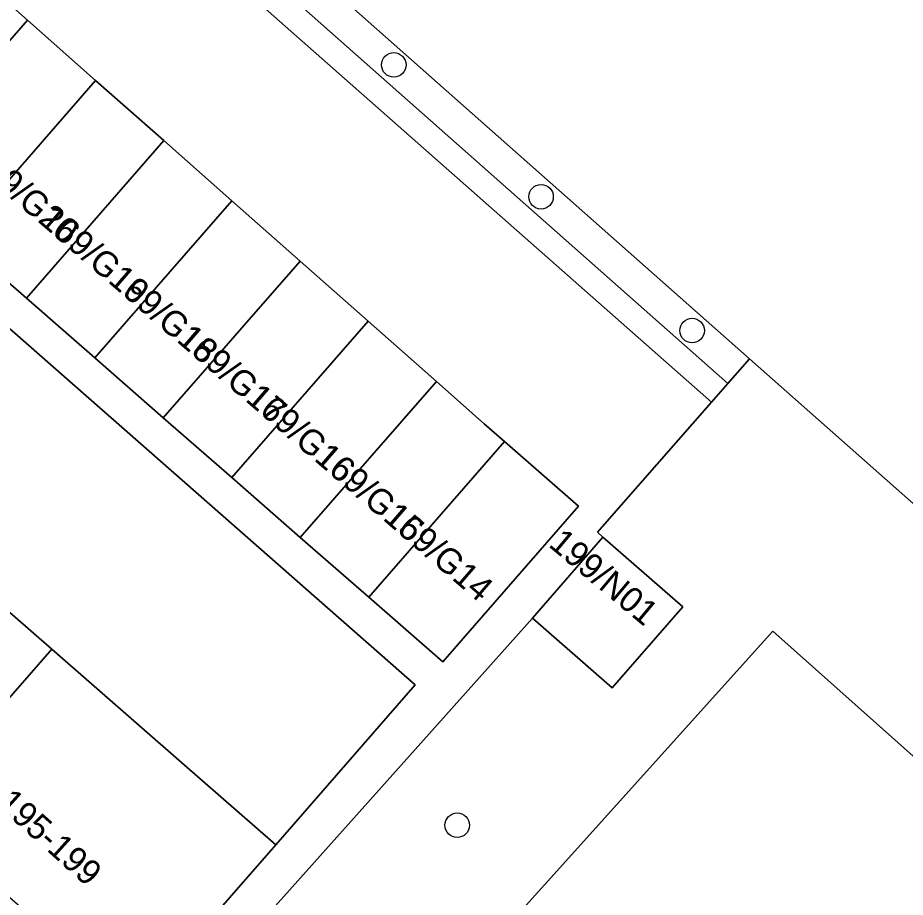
# Model space of a CAD drawing. Extents: x 162073 to 163043, y 381818 to 382561.
# Drawn here: x 162771.45 to 162806.89, y 382087.46 to 382122.57 of the extents above; entities that cross this region are included whole.
import ezdxf

# ---------------------------------------------------------------- set-up
doc = ezdxf.new("R2010")
doc.units = 0
for name, color, linetype in [('IMGEO_Boom', 7, 'Continuous'), ('IMGEO_Erf', 7, 'Continuous'), ('IMGEO_Groenvoorziening', 7, 'Continuous'), ('IMGEO_Hek', 7, 'Continuous'), ('IMGEO_Loofbos', 7, 'Continuous'), ('IMGEO_Pand', 7, 'Continuous'), ('IMGEO_Pand_nummerreeks', 7, 'Continuous'), ('IMGEO_Voetpad_open', 7, 'Continuous')]:
    doc.layers.add(name, color=color, linetype=linetype)

msp = doc.modelspace()

# ---------------------------------------------------------------- linework, layer by layer
at = {"layer": 'IMGEO_Boom'}
for centre in [(162786.471, 382120.688), (162792.352, 382115.423), (162798.384, 382110.082), (162789.002, 382090.336)]:
    msp.add_circle(centre, 0.489, dxfattribs=at)
at = {"layer": 'IMGEO_Erf'}
msp.add_lwpolyline([(162740.883, 382136.724), (162735.077, 382130.304), (162744.864, 382121.759), (162754.191, 382113.616), (162763.596, 382105.404), (162772.809, 382097.361), (162777.988, 382092.839), (162781.755, 382089.551), (162787.326, 382095.933)], close=True, dxfattribs=at)
at = {"layer": 'IMGEO_Groenvoorziening'}
for points in [[(162751.978, 382152.012), (162734.711, 382167.299), (162726.641, 382174.344), (162712.659, 382186.406), (162711.976, 382185.632), (162799.814, 382107.972), (162800.677, 382108.957)], [(162711.976, 382185.632), (162711.213, 382184.767), (162711.773, 382184.273), (162799.156, 382107.221), (162799.814, 382107.972)]]:
    msp.add_lwpolyline(points, close=True, dxfattribs=at)
for points in [[(162801.603, 382098.088), (162813.175, 382087.779), (162818.403, 382091.304), (162816.585, 382093.287), (162814.957, 382094.637), (162812.961, 382098.097), (162800.677, 382108.957), (162799.814, 382107.972), (162799.156, 382107.221), (162794.796, 382102.245), (162794.607, 382102.03), (162794.823, 382101.828), (162798.007, 382099.049), (162795.188, 382095.821), (162792.004, 382098.6), (162775.384, 382079.994)], [(162805.761, 382082.853), (162808.027, 382084.308), (162813.175, 382087.779), (162801.603, 382098.088), (162783.253, 382077.694), (162782.731, 382077.114)], [(162782.731, 382077.114), (162783.253, 382077.694), (162801.603, 382098.088)]]:
    msp.add_lwpolyline(points, dxfattribs=at)
at = {"layer": 'IMGEO_Hek'}
msp.add_lwpolyline([(162751.978, 382152.012), (162800.677, 382108.957)], dxfattribs=at)
at = {"layer": 'IMGEO_Loofbos'}
msp.add_lwpolyline([(162835.073, 382193.121), (162817.792, 382168.598), (162790.242, 382139.847), (162774.029, 382139.847), (162769.433, 382155.171), (162755.383, 382155.851), (162752.447, 382152.522), (162751.978, 382152.012), (162800.677, 382108.957), (162812.961, 382098.097), (162816.441, 382100.26), (162835.948, 382115.508), (162846.879, 382124.841), (162866.744, 382144.32), (162879.767, 382158.337), (162891.22, 382171.7), (162904.582, 382188.642), (162913.654, 382201.075)], dxfattribs=at)
at = {"layer": 'IMGEO_Pand'}
for points in [[(162766.327, 382116.151), (162771.844, 382122.47), (162769.123, 382124.874), (162763.592, 382118.539)], [(162774.565, 382120.066), (162771.844, 382122.47), (162766.327, 382116.151), (162769.062, 382113.763)], [(162774.565, 382120.066), (162769.062, 382113.763), (162771.797, 382111.376), (162777.286, 382117.663)], [(162780.007, 382115.259), (162777.286, 382117.663), (162771.797, 382111.376), (162774.532, 382108.988)], [(162777.266, 382106.6), (162782.728, 382112.855), (162780.007, 382115.259), (162774.532, 382108.988)], [(162785.449, 382110.452), (162782.728, 382112.855), (162777.266, 382106.6), (162780.001, 382104.212)], [(162785.449, 382110.452), (162780.001, 382104.212), (162782.736, 382101.824), (162788.17, 382108.048)], [(162785.471, 382099.437), (162790.895, 382105.649), (162790.085, 382106.356), (162788.17, 382108.048), (162782.736, 382101.824), (162784.661, 382100.144)], [(162757.963, 382098.951), (162767.175, 382090.908), (162772.809, 382097.361), (162763.596, 382105.404)], [(162785.471, 382099.437), (162788.428, 382096.856), (162793.852, 382103.068), (162790.895, 382105.649)], [(162792.004, 382098.6), (162795.188, 382095.821), (162798.007, 382099.049), (162794.823, 382101.828)], [(162767.175, 382090.908), (162776.121, 382083.098), (162781.755, 382089.551), (162777.988, 382092.839), (162772.809, 382097.361)]]:
    msp.add_lwpolyline(points, close=True, dxfattribs=at)
at = {"layer": 'IMGEO_Voetpad_open'}
for points in [[(162701.018, 382172.005), (162738.329, 382138.967), (162732.487, 382132.565), (162729.671, 382129.34), (162726.853, 382126.112), (162723.945, 382122.835), (162726.516, 382120.553), (162729.443, 382123.851), (162732.261, 382127.079), (162735.077, 382130.304), (162740.883, 382136.724), (162787.326, 382095.933), (162781.755, 382089.551), (162776.121, 382083.098), (162773.886, 382080.538), (162775.384, 382079.994), (162792.004, 382098.6), (162794.823, 382101.828), (162794.607, 382102.03), (162794.796, 382102.245), (162799.156, 382107.221), (162711.773, 382184.273)], [(162769.123, 382124.874), (162771.844, 382122.47), (162774.565, 382120.066), (162777.286, 382117.663), (162780.007, 382115.259), (162782.728, 382112.855), (162785.449, 382110.452), (162788.17, 382108.048), (162790.085, 382106.356), (162790.895, 382105.649), (162793.852, 382103.068), (162788.428, 382096.856), (162785.471, 382099.437), (162784.661, 382100.144), (162782.736, 382101.824), (162780.001, 382104.212), (162777.266, 382106.6), (162774.532, 382108.988), (162771.797, 382111.376), (162769.062, 382113.763)]]:
    msp.add_lwpolyline(points, dxfattribs=at)

# ---------------------------------------------------------------- texts
at = {"layer": 'IMGEO_Pand_nummerreeks'}
for s, rotation, p in [('169/G20', 319.1849, (162769.457, 382116.837)), ('169/G19', 319.1849, (162772.267, 382114.411)), ('169/G18', 319.1849, (162775.017, 382112.036)), ('169/G17', 319.1849, (162777.759, 382109.668)), ('169/G16', 319.1849, (162780.504, 382107.297)), ('169/G15', 319.1849, (162783.249, 382104.926)), ('169/G14', 319.1849, (162785.995, 382102.555)), ('199/N01', 320.0131, (162792.609, 382101.492)), ('195-199', 317.9609, (162770.59, 382091.136))]:
    msp.add_text(s, height=1, rotation=rotation, dxfattribs=at).set_placement(p)

doc.saveas('drawing.dxf')
